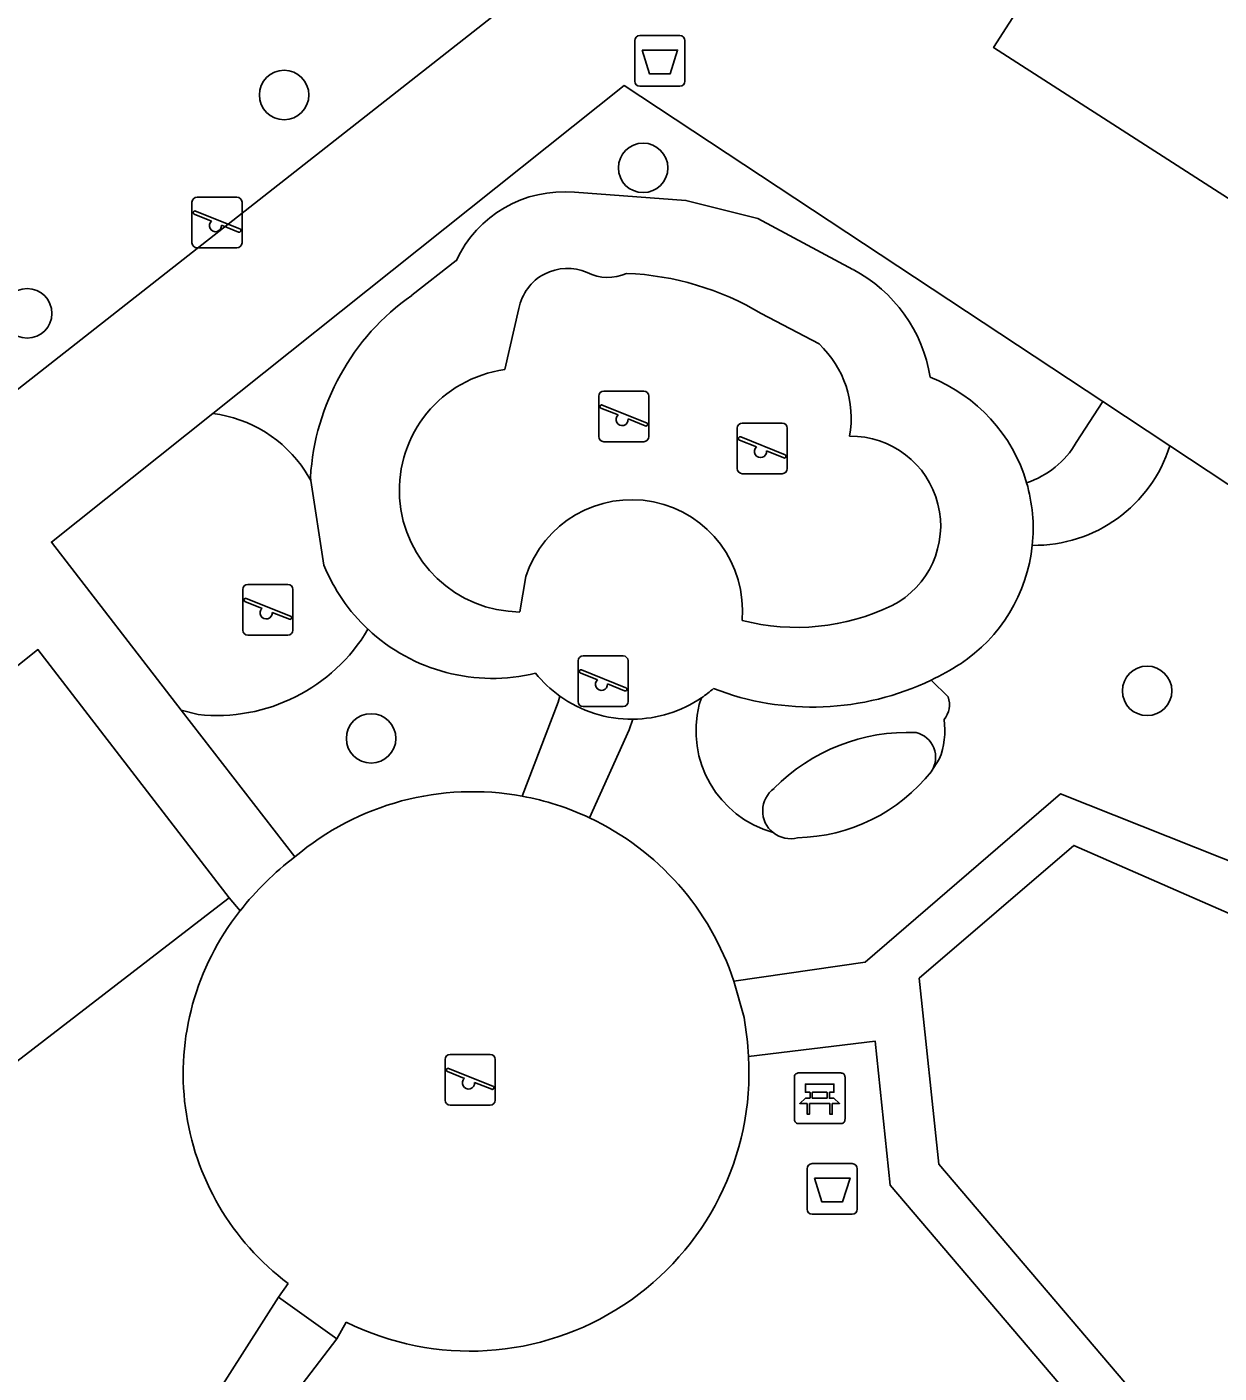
# Model space of a CAD drawing. Extents: x 159888 to 160761, y 384031 to 384750.
# Drawn here: x 160296.22 to 160319.78, y 384148.81 to 384175.41 of the extents above; entities that cross this region are included whole.
import ezdxf

# ---------------------------------------------------------------- set-up
doc = ezdxf.new("R2010")
doc.units = 0
for name, color, linetype in [('IMGEO_Afvalbak', 7, 'Continuous'), ('IMGEO_Bank', 7, 'Continuous'), ('IMGEO_Boom', 7, 'Continuous'), ('IMGEO_Groenvoorziening', 7, 'Continuous'), ('IMGEO_Pand', 7, 'Continuous'), ('IMGEO_Speelvoorziening', 7, 'Continuous'), ('IMGEO_Terreindeel_zand', 7, 'Continuous'), ('IMGEO_Voetpad_gesloten', 7, 'Continuous'), ('IMGEO_Voetpad_op_trap', 7, 'Continuous'), ('IMGEO_Voetpad_open', 7, 'Continuous')]:
    doc.layers.add(name, color=color, linetype=linetype)

msp = doc.modelspace()

# ---------------------------------------------------------------- linework, layer by layer
at = {"layer": 'IMGEO_Afvalbak'}
for p, q in [((160308.233, 384174.338), (160308.233, 384175.138)), ((160308.233, 384175.138), (160308.233, 384174.338)), ((160308.333, 384175.238), (160309.123, 384175.238)), ((160309.123, 384175.238), (160308.333, 384175.238)), ((160309.223, 384175.138), (160309.223, 384174.338)), ((160309.223, 384174.338), (160309.223, 384175.138)), ((160309.123, 384174.238), (160308.333, 384174.238)), ((160308.333, 384174.238), (160309.123, 384174.238)), ((160311.74, 384152.944), (160312.53, 384152.944)), ((160312.53, 384152.944), (160311.74, 384152.944)), ((160311.64, 384152.044), (160311.64, 384152.844)), ((160311.64, 384152.844), (160311.64, 384152.044)), ((160312.63, 384152.844), (160312.63, 384152.044)), ((160312.63, 384152.044), (160312.63, 384152.844)), ((160312.53, 384151.944), (160311.74, 384151.944)), ((160311.74, 384151.944), (160312.53, 384151.944))]:
    msp.add_line(p, q, dxfattribs=at)
for points in [[(160308.376, 384174.952), (160309.08, 384174.952), (160308.931, 384174.482), (160308.525, 384174.482), (160308.376, 384174.952)], [(160311.783, 384152.658), (160312.487, 384152.658), (160312.338, 384152.188), (160311.932, 384152.188), (160311.783, 384152.658)]]:
    msp.add_lwpolyline(points, dxfattribs=at)
for centre, start, end in [((160308.333, 384175.138), 90, 180), ((160308.333, 384175.138), 90, 180), ((160309.123, 384175.138), 0, 90), ((160309.123, 384175.138), 360, 90), ((160308.333, 384174.338), 180, 270), ((160308.333, 384174.338), 180, 270), ((160309.123, 384174.338), 270, 0), ((160309.123, 384174.338), 270, 0), ((160311.74, 384152.844), 90, 180), ((160311.74, 384152.844), 90, 180), ((160312.53, 384152.844), 0, 90), ((160312.53, 384152.844), 360, 90), ((160311.74, 384152.044), 180, 270), ((160311.74, 384152.044), 180, 270), ((160312.53, 384152.044), 270, 0), ((160312.53, 384152.044), 270, 0)]:
    msp.add_arc(centre, 0.1, start, end, dxfattribs=at)
at = {"layer": 'IMGEO_Bank'}
for p, q in [((160311.388, 384153.811), (160311.388, 384154.652)), ((160311.388, 384154.652), (160311.388, 384153.811)), ((160311.463, 384154.736), (160312.304, 384154.736)), ((160312.304, 384154.736), (160311.463, 384154.736)), ((160312.388, 384154.661), (160312.388, 384153.82)), ((160312.388, 384153.82), (160312.388, 384154.661)), ((160311.697, 384154.242), (160311.697, 384154.348)), ((160311.741, 384154.348), (160311.741, 384154.242)), ((160312.029, 384154.354), (160311.747, 384154.354)), ((160312.035, 384154.242), (160312.035, 384154.348)), ((160312.079, 384154.348), (160312.079, 384154.242)), ((160312.085, 384154.134), (160311.692, 384154.134)), ((160311.747, 384154.236), (160312.029, 384154.236)), ((160312.313, 384153.736), (160311.472, 384153.736)), ((160311.472, 384153.736), (160312.313, 384153.736))]:
    msp.add_line(p, q, dxfattribs=at)
for points in [[(160311.691, 384154.354), (160311.605, 384154.354), (160311.605, 384154.515), (160312.168, 384154.515), (160312.168, 384154.354), (160312.085, 384154.354)], [(160311.635, 384154.134), (160311.493, 384154.134), (160311.605, 384154.236), (160311.691, 384154.236)], [(160311.685, 384154.127), (160311.685, 384153.92), (160311.642, 384153.92), (160311.642, 384154.127)], [(160312.085, 384154.236), (160312.168, 384154.236), (160312.28, 384154.134), (160312.141, 384154.134)], [(160312.135, 384154.127), (160312.135, 384153.92), (160312.091, 384153.92), (160312.091, 384154.127)]]:
    msp.add_lwpolyline(points, dxfattribs=at)
for centre, radius, start, end in [((160311.466, 384154.658), 0.0779, 92.4484, 184.2845), ((160311.466, 384154.658), 0.0779, 92.4484, 184.2845), ((160312.31, 384154.658), 0.0779, 2.4484, 94.2845), ((160312.31, 384154.658), 0.0779, 2.4484, 94.2845), ((160311.69, 384154.347), 0.00671, 2.8957, 87.1043), ((160311.747, 384154.347), 0.00671, 92.8957, 177.1043), ((160312.029, 384154.347), 0.00671, 2.8957, 87.1043), ((160312.086, 384154.347), 0.00671, 92.8957, 177.1043), ((160311.635, 384154.127), 0.00671, 2.8957, 87.1043), ((160311.692, 384154.127), 0.00671, 92.8957, 177.1043), ((160311.69, 384154.243), 0.00671, 272.8957, 357.1043), ((160311.747, 384154.243), 0.00671, 182.8957, 267.1043), ((160312.029, 384154.243), 0.00671, 272.8957, 357.1043), ((160312.086, 384154.243), 0.00671, 182.8957, 267.1043), ((160312.084, 384154.127), 0.00671, 2.8957, 87.1043), ((160312.141, 384154.127), 0.00671, 92.8957, 177.1043), ((160311.466, 384153.814), 0.0779, 182.4484, 274.2845), ((160311.466, 384153.814), 0.0779, 182.4484, 274.2845), ((160312.31, 384153.814), 0.0779, 272.4484, 4.2845), ((160312.31, 384153.814), 0.0779, 272.4484, 4.2845)]:
    msp.add_arc(centre, radius, start, end, dxfattribs=at)
at = {"layer": 'IMGEO_Boom'}
for centre in [(160301.301, 384174.064), (160308.398, 384172.624), (160296.223, 384169.748), (160318.36, 384162.288), (160303.021, 384161.348)]:
    msp.add_circle(centre, 0.489, dxfattribs=at)
at = {"layer": 'IMGEO_Groenvoorziening'}
for points in [[(160290.341, 384179.591), (160295.996, 384172.524), (160295.244, 384171.896), (160293.714, 384170.618), (160295.871, 384168.118), (160307.246, 384177.051), (160301.391, 384182.317), (160300.158, 384183.369), (160299.803, 384183.751)], [(160316.958, 384167.198), (160317.483, 384168.004), (160308.023, 384174.25), (160299.891, 384167.77)], [(160307.042, 384172.144), (160309.244, 384171.982), (160310.662, 384171.623), (160312.546, 384170.614)], [(160303.823, 384170.105), (160304.7, 384170.79)], [(160310.189, 384156.55), (160312.786, 384156.925), (160316.647, 384160.251), (160320.376, 384158.769), (160326.695, 384164.81), (160323.896, 384166.68), (160321.859, 384165.115), (160318.808, 384167.129)], [(160301.72, 384166.63), (160301.831, 384166.448), (160301.822, 384166.506)], [(160314.094, 384162.502), (160314.425, 384162.169)], [(160306.007, 384160.207), (160306.721, 384162.066)], [(160306.721, 384162.066), (160306.749, 384162.186)], [(160309.506, 384162.016), (160309.552, 384162.152)], [(160299.602, 384161.819), (160299.269, 384161.908), (160301.513, 384159.006)], [(160308.196, 384161.728), (160308.119, 384161.517), (160307.335, 384159.781)], [(160314.251, 384160.935), (160314.098, 384160.702), (160314.095, 384160.697)], [(160300.42, 384157.927), (160300.432, 384157.941), (160300.213, 384158.196), (160300.017, 384158.045), (160295.146, 384154.295), (160291.475, 384159.134), (160284.58, 384153.615), (160286.304, 384151.528), (160285.841, 384151.184), (160284.4, 384150.002), (160277.589, 384144.414), (160324.007, 384087.931)], [(160330.069, 384138.768), (160330.595, 384139.14), (160332.565, 384143.86), (160317.827, 384147.185), (160313.282, 384152.519), (160312.981, 384155.366), (160310.481, 384155.063)], [(160302.529, 384149.812), (160302.344, 384149.48), (160298.682, 384144.692), (160298.42, 384142.539), (160298.598, 384142.512), (160299.535, 384139.968), (160300.192, 384136.814), (160298.433, 384134.61), (160296.471, 384134.62), (160293.519, 384135.338), (160291.78, 384137.481), (160291.669, 384140.453), (160294.674, 384143.104), (160295.019, 384145.507), (160297.921, 384145.183), (160301.189, 384150.304), (160301.379, 384150.576)]]:
    msp.add_lwpolyline(points, dxfattribs=at)
for centre, radius, start, end in [((160306.839, 384169.793), 2.359, 85.0554, 155.0123), ((160311.187, 384168.031), 2.919, 8.9463, 62.2461), ((160306.566, 384166.224), 4.752, 125.2525, 176.6004), ((160312.899, 384165.497), 3.209, 16.355, 68.5962), ((160299.567, 384165.213), 2.577, 33.3496, 82.7806), ((160315.43, 384168.075), 1.762, 288.1116, 330.1289), ((160316.125, 384167.977), 2.814, 269.2808, 342.4499), ((160312.899, 384165.5), 3.209, 303.3117, 353.9952), ((160299.964, 384165.283), 3.483, 264.0361, 329.2986), ((160305.42, 384166.132), 3.599, 226.8718, 283.7006), ((160311.586, 384167.668), 5.743, 295.8919, 302.3716), ((160308.127, 384164.128), 2.381, 218.8244, 234.6396), ((160308.179, 384164.162), 2.434, 270.3981, 304.3292), ((160311.538, 384161.503), 2.096, 165.8299, 254.2144), ((160314.005, 384162.013), 0.448, 319.541, 20.4138), ((160312.84, 384161.505), 1.522, 338.0198, 8.2143), ((160311.376, 384162.854), 3.471, 271.2263, 321.5741), ((160305.027, 384154.865), 5.431, 79.6064, 130.3184), ((160305.025, 384154.864), 5.432, 18.0765, 64.833), ((160311.311, 384159.916), 0.55, 231.4436, 284.6593), ((160304.484, 384154.719), 5.177, 141.7123, 233.1532), ((160304.977, 384154.752), 5.513, 243.6435, 3.233)]:
    msp.add_arc(centre, radius, start, end, dxfattribs=at)
at = {"layer": 'IMGEO_Pand'}
msp.add_lwpolyline([(160319.628, 384184.619), (160315.276, 384181.172), (160317.492, 384178.374), (160315.326, 384175.002), (160323.045, 384170.045), (160323.686, 384170.553), (160324.301, 384169.777), (160328.653, 384173.223)], close=True, dxfattribs=at)
at = {"layer": 'IMGEO_Speelvoorziening'}
for p, q in [((160299.48, 384171.144), (160299.48, 384171.944)), ((160299.48, 384171.944), (160299.48, 384171.144)), ((160299.58, 384172.044), (160300.37, 384172.044)), ((160300.37, 384172.044), (160299.58, 384172.044)), ((160300.47, 384171.944), (160300.47, 384171.144)), ((160300.47, 384171.144), (160300.47, 384171.944)), ((160299.863, 384171.572), (160299.524, 384171.709)), ((160299.549, 384171.769), (160300.425, 384171.416)), ((160300.401, 384171.356), (160300.061, 384171.493)), ((160300.37, 384171.044), (160299.58, 384171.044)), ((160299.58, 384171.044), (160300.37, 384171.044)), ((160307.52, 384167.312), (160307.52, 384168.112)), ((160307.52, 384168.112), (160307.52, 384167.312)), ((160307.62, 384168.212), (160308.41, 384168.212)), ((160308.41, 384168.212), (160307.62, 384168.212)), ((160308.51, 384168.112), (160308.51, 384167.312)), ((160308.51, 384167.312), (160308.51, 384168.112)), ((160307.903, 384167.74), (160307.564, 384167.877)), ((160307.589, 384167.937), (160308.465, 384167.584)), ((160308.441, 384167.524), (160308.101, 384167.661)), ((160310.358, 384167.58), (160311.148, 384167.58)), ((160311.148, 384167.58), (160310.358, 384167.58)), ((160310.258, 384166.68), (160310.258, 384167.48)), ((160310.258, 384167.48), (160310.258, 384166.68)), ((160310.327, 384167.305), (160311.203, 384166.952)), ((160311.248, 384167.48), (160311.248, 384166.68)), ((160311.248, 384166.68), (160311.248, 384167.48)), ((160308.41, 384167.212), (160307.62, 384167.212)), ((160307.62, 384167.212), (160308.41, 384167.212)), ((160310.641, 384167.108), (160310.302, 384167.245)), ((160311.179, 384166.892), (160310.839, 384167.029)), ((160311.148, 384166.58), (160310.358, 384166.58)), ((160310.358, 384166.58), (160311.148, 384166.58)), ((160300.584, 384164.39), (160301.374, 384164.39)), ((160301.374, 384164.39), (160300.584, 384164.39)), ((160300.484, 384163.49), (160300.484, 384164.29)), ((160300.484, 384164.29), (160300.484, 384163.49)), ((160300.553, 384164.115), (160301.429, 384163.762)), ((160301.474, 384164.29), (160301.474, 384163.49)), ((160301.474, 384163.49), (160301.474, 384164.29)), ((160300.867, 384163.918), (160300.528, 384164.055)), ((160301.405, 384163.702), (160301.065, 384163.839)), ((160301.374, 384163.39), (160300.584, 384163.39)), ((160300.584, 384163.39), (160301.374, 384163.39)), ((160307.111, 384162.079), (160307.111, 384162.879)), ((160307.111, 384162.879), (160307.111, 384162.079)), ((160307.211, 384162.979), (160308.001, 384162.979)), ((160308.001, 384162.979), (160307.211, 384162.979)), ((160308.101, 384162.879), (160308.101, 384162.079)), ((160308.101, 384162.079), (160308.101, 384162.879)), ((160307.494, 384162.507), (160307.155, 384162.644)), ((160307.18, 384162.704), (160308.056, 384162.351)), ((160308.032, 384162.291), (160307.692, 384162.428)), ((160308.001, 384161.979), (160307.211, 384161.979)), ((160307.211, 384161.979), (160308.001, 384161.979)), ((160304.584, 384155.101), (160305.374, 384155.101)), ((160305.374, 384155.101), (160304.584, 384155.101)), ((160304.484, 384154.201), (160304.484, 384155.001)), ((160304.484, 384155.001), (160304.484, 384154.201)), ((160304.553, 384154.826), (160305.429, 384154.473)), ((160305.474, 384155.001), (160305.474, 384154.201)), ((160305.474, 384154.201), (160305.474, 384155.001)), ((160304.867, 384154.629), (160304.528, 384154.766)), ((160305.405, 384154.413), (160305.065, 384154.55)), ((160305.374, 384154.101), (160304.584, 384154.101)), ((160304.584, 384154.101), (160305.374, 384154.101))]:
    msp.add_line(p, q, dxfattribs=at)
for centre, radius, start, end in [((160299.58, 384171.944), 0.1, 90, 180), ((160299.58, 384171.944), 0.1, 90, 180), ((160300.37, 384171.944), 0.1, 0, 90), ((160300.37, 384171.944), 0.1, 360, 90), ((160299.537, 384171.739), 0.0327, 68.078, 248.078), ((160299.942, 384171.482), 0.12, 130.9928, 5.1632), ((160300.413, 384171.386), 0.0327, 248.078, 68.078), ((160299.58, 384171.144), 0.1, 180, 270), ((160299.58, 384171.144), 0.1, 180, 270), ((160300.37, 384171.144), 0.1, 270, 0), ((160300.37, 384171.144), 0.1, 270, 0), ((160307.62, 384168.112), 0.1, 90, 180), ((160307.62, 384168.112), 0.1, 90, 180), ((160308.41, 384168.112), 0.1, 0, 90), ((160308.41, 384168.112), 0.1, 360, 90), ((160307.577, 384167.907), 0.0327, 68.078, 248.078), ((160307.982, 384167.65), 0.12, 130.9928, 5.1632), ((160308.453, 384167.554), 0.0327, 248.078, 68.078), ((160310.358, 384167.48), 0.1, 90, 180), ((160310.358, 384167.48), 0.1, 90, 180), ((160311.148, 384167.48), 0.1, 0, 90), ((160311.148, 384167.48), 0.1, 360, 90), ((160307.62, 384167.312), 0.1, 180, 270), ((160307.62, 384167.312), 0.1, 180, 270), ((160308.41, 384167.312), 0.1, 270, 0), ((160308.41, 384167.312), 0.1, 270, 0), ((160310.315, 384167.275), 0.0327, 68.078, 248.078), ((160310.72, 384167.018), 0.12, 130.9928, 5.1632), ((160311.191, 384166.922), 0.0327, 248.078, 68.078), ((160310.358, 384166.68), 0.1, 180, 270), ((160310.358, 384166.68), 0.1, 180, 270), ((160311.148, 384166.68), 0.1, 270, 0), ((160311.148, 384166.68), 0.1, 270, 0), ((160300.584, 384164.29), 0.1, 90, 180), ((160300.584, 384164.29), 0.1, 90, 180), ((160301.374, 384164.29), 0.1, 0, 90), ((160301.374, 384164.29), 0.1, 360, 90), ((160300.541, 384164.085), 0.0327, 68.078, 248.078), ((160300.946, 384163.828), 0.12, 130.9928, 5.1632), ((160301.417, 384163.732), 0.0327, 248.078, 68.078), ((160300.584, 384163.49), 0.1, 180, 270), ((160300.584, 384163.49), 0.1, 180, 270), ((160301.374, 384163.49), 0.1, 270, 0), ((160301.374, 384163.49), 0.1, 270, 0), ((160307.211, 384162.879), 0.1, 90, 180), ((160307.211, 384162.879), 0.1, 90, 180), ((160308.001, 384162.879), 0.1, 0, 90), ((160308.001, 384162.879), 0.1, 360, 90), ((160307.168, 384162.674), 0.0327, 68.078, 248.078), ((160307.573, 384162.417), 0.12, 130.9928, 5.1632), ((160308.044, 384162.321), 0.0327, 248.078, 68.078), ((160307.211, 384162.079), 0.1, 180, 270), ((160307.211, 384162.079), 0.1, 180, 270), ((160308.001, 384162.079), 0.1, 270, 0), ((160308.001, 384162.079), 0.1, 270, 0), ((160304.584, 384155.001), 0.1, 90, 180), ((160304.584, 384155.001), 0.1, 90, 180), ((160305.374, 384155.001), 0.1, 0, 90), ((160305.374, 384155.001), 0.1, 360, 90), ((160304.541, 384154.796), 0.0327, 68.078, 248.078), ((160304.946, 384154.539), 0.12, 130.9928, 5.1632), ((160305.417, 384154.443), 0.0327, 248.078, 68.078), ((160304.584, 384154.201), 0.1, 180, 270), ((160304.584, 384154.201), 0.1, 180, 270), ((160305.374, 384154.201), 0.1, 270, 0), ((160305.374, 384154.201), 0.1, 270, 0)]:
    msp.add_arc(centre, radius, start, end, dxfattribs=at)
at = {"layer": 'IMGEO_Terreindeel_zand'}
for points in [[(160338.374, 384158.332), (160328.952, 384165.541), (160320.571, 384157.631), (160316.91, 384159.232), (160313.855, 384156.609), (160314.244, 384152.932), (160318.372, 384148.088), (160332.87, 384144.816)], [(160296.435, 384163.104), (160291.475, 384159.134), (160295.146, 384154.295), (160300.017, 384158.045), (160300.213, 384158.196)]]:
    msp.add_lwpolyline(points, close=True, dxfattribs=at)
at = {"layer": 'IMGEO_Voetpad_gesloten'}
for points in [[(160312.546, 384170.614), (160310.662, 384171.623), (160309.244, 384171.982), (160307.042, 384172.144)], [(160304.7, 384170.79), (160303.823, 384170.105)], [(160305.661, 384168.636), (160305.943, 384169.845)], [(160305.943, 384169.845), (160305.661, 384168.636)], [(160310.733, 384169.743), (160311.876, 384169.143)], [(160311.876, 384169.143), (160310.733, 384169.743)], [(160318.808, 384167.129), (160317.483, 384168.004), (160316.958, 384167.198)], [(160299.891, 384167.77), (160296.701, 384165.228), (160299.269, 384161.908), (160299.602, 384161.819)], [(160301.831, 384166.448), (160301.72, 384166.63)], [(160301.822, 384166.506), (160301.831, 384166.448), (160302.088, 384164.77)], [(160302.088, 384164.77), (160301.831, 384166.448)], [(160306.081, 384164.549), (160305.961, 384163.847)], [(160305.961, 384163.847), (160306.081, 384164.549)], [(160314.425, 384162.169), (160314.094, 384162.502)], [(160309.552, 384162.152), (160309.506, 384162.016)], [(160314.098, 384160.702), (160314.251, 384160.935)], [(160300.432, 384157.941), (160300.42, 384157.927)], [(160310.395, 384155.831), (160310.189, 384156.55)], [(160301.379, 384150.576), (160301.189, 384150.304), (160302.344, 384149.48), (160302.529, 384149.812)]]:
    msp.add_lwpolyline(points, dxfattribs=at)
for centre, radius, start, end in [((160306.839, 384169.793), 2.359, 85.0554, 155.0123), ((160306.897, 384169.667), 0.97, 66.1344, 169.4212), ((160306.897, 384169.667), 0.97, 66.1344, 169.4212), ((160307.696, 384171.366), 0.908, 243.3935, 294.4087), ((160307.696, 384171.366), 0.908, 243.3935, 294.4087), ((160307.84, 384164.918), 5.626, 59.0556, 87.6487), ((160307.84, 384164.918), 5.626, 59.0556, 87.6487), ((160311.187, 384168.031), 2.919, 8.9463, 62.2461), ((160306.566, 384166.224), 4.752, 125.2525, 176.6004), ((160310.494, 384167.675), 2.016, 349.8946, 46.7298), ((160310.494, 384167.675), 2.016, 349.8946, 46.7298), ((160305.986, 384166.252), 2.406, 97.7646, 269.4044), ((160305.986, 384166.252), 2.406, 97.7646, 269.4044), ((160312.899, 384165.497), 3.209, 16.355, 68.5962), ((160299.567, 384165.213), 2.577, 33.3496, 82.7806), ((160312.506, 384165.548), 1.773, 297.2683, 90.8605), ((160312.506, 384165.548), 1.773, 297.2683, 90.8605), ((160315.43, 384168.075), 1.762, 288.1116, 330.1289), ((160316.125, 384167.977), 2.814, 269.2808, 342.4499), ((160312.881, 384165.497), 3.226, 354.0735, 16.2736), ((160312.881, 384165.497), 3.226, 354.0735, 16.2736), ((160308.168, 384163.872), 2.194, 354.949, 162.0291), ((160308.168, 384163.872), 2.194, 354.949, 162.0291), ((160312.899, 384165.5), 3.209, 303.3117, 353.9952), ((160305.403, 384166.12), 3.579, 202.1587, 226.939), ((160305.403, 384166.12), 3.579, 202.1587, 226.939), ((160311.433, 384167.898), 4.355, 255.639, 295.6483), ((160311.433, 384167.898), 4.355, 255.639, 295.6483), ((160299.964, 384165.283), 3.483, 264.0361, 329.2986), ((160305.42, 384166.132), 3.599, 226.8718, 283.7006), ((160311.586, 384167.668), 5.743, 295.8919, 302.3716), ((160308.127, 384164.128), 2.381, 218.8244, 234.6396), ((160311.748, 384167.389), 5.421, 248.7999, 295.6421), ((160311.748, 384167.389), 5.421, 248.7999, 295.6421), ((160308.188, 384164.155), 2.424, 304.2586, 311.3231), ((160308.188, 384164.155), 2.424, 304.2586, 311.3231), ((160308.171, 384164.165), 2.437, 234.2952, 270.5779), ((160308.179, 384164.162), 2.434, 270.3981, 304.3292), ((160311.538, 384161.503), 2.096, 165.8299, 254.2144), ((160314.005, 384162.013), 0.448, 319.541, 20.4138), ((160312.84, 384161.505), 1.522, 338.0198, 8.2143), ((160313.625, 384157.761), 3.705, 87.343, 135.4566), ((160313.677, 384160.975), 0.502, 327.0547, 76.1577), ((160305.027, 384154.865), 5.431, 79.6064, 130.3184), ((160305.024, 384154.858), 5.438, 64.8477, 79.5816), ((160311.312, 384159.916), 0.551, 126.4236, 231.3477), ((160305.025, 384154.864), 5.432, 18.0765, 64.833), ((160305.048, 384154.337), 5.856, 127.1286, 142.0171), ((160304.484, 384154.719), 5.177, 141.7123, 233.1532), ((160303.06, 384154.621), 7.434, 3.4098, 9.3688), ((160304.977, 384154.752), 5.513, 243.6435, 3.233)]:
    msp.add_arc(centre, radius, start, end, dxfattribs=at)
at = {"layer": 'IMGEO_Voetpad_op_trap'}
msp.add_lwpolyline([(160302.344, 384149.48), (160301.189, 384150.304), (160297.921, 384145.183), (160298.731, 384145.093), (160298.682, 384144.692)], close=True, dxfattribs=at)
at = {"layer": 'IMGEO_Voetpad_open'}
for points in [[(160339.995, 384130.787), (160339.853, 384133.194), (160338.903, 384136.777), (160338.03, 384139.053), (160335.005, 384140.566), (160333.148, 384140.09), (160332.622, 384139.756), (160332.43, 384139.846), (160340.256, 384158.859), (160328.876, 384167.724), (160327.414, 384166.338), (160325.372, 384167.785), (160330.227, 384171.495), (160328.653, 384173.223), (160324.301, 384169.777), (160323.686, 384170.553), (160323.045, 384170.045), (160315.326, 384175.002), (160317.492, 384178.374)], [(160307.246, 384177.051), (160295.871, 384168.118), (160294.769, 384167.279), (160281.092, 384156.411), (160275.363, 384163.244), (160274.194, 384162.272), (160274.72, 384161.627), (160276.603, 384159.351), (160284.4, 384150.002), (160285.841, 384151.184), (160286.304, 384151.528), (160284.58, 384153.615), (160291.475, 384159.134), (160296.435, 384163.104), (160300.213, 384158.196), (160300.432, 384157.941)], [(160301.513, 384159.006), (160299.269, 384161.908), (160296.701, 384165.228), (160299.891, 384167.77), (160308.023, 384174.25)], [(160308.023, 384174.25), (160317.483, 384168.004), (160318.808, 384167.129), (160321.859, 384165.115), (160323.896, 384166.68), (160326.695, 384164.81), (160320.376, 384158.769), (160316.647, 384160.251), (160312.786, 384156.925), (160310.189, 384156.55), (160310.395, 384155.831)], [(160306.749, 384162.186), (160306.721, 384162.066), (160306.007, 384160.207)], [(160308.119, 384161.517), (160308.196, 384161.728)], [(160307.335, 384159.781), (160308.119, 384161.517)], [(160314.095, 384160.697), (160314.098, 384160.702)], [(160310.481, 384155.063), (160312.981, 384155.366), (160313.282, 384152.519), (160317.827, 384147.185), (160332.565, 384143.86), (160330.595, 384139.14), (160330.069, 384138.768), (160329.03, 384134.817), (160322.641, 384130.814)]]:
    msp.add_lwpolyline(points, dxfattribs=at)
msp.add_lwpolyline([(160313.855, 384156.609), (160316.91, 384159.232), (160320.571, 384157.631), (160328.952, 384165.541), (160338.374, 384158.332), (160332.87, 384144.816), (160318.372, 384148.088), (160314.244, 384152.932)], close=True, dxfattribs=at)
for centre, radius, start, end in [((160308.171, 384164.165), 2.437, 234.2952, 270.5779), ((160313.625, 384157.761), 3.705, 87.343, 135.4566), ((160313.677, 384160.975), 0.502, 327.0547, 76.1577), ((160311.376, 384162.854), 3.471, 271.2263, 321.5741), ((160305.024, 384154.858), 5.438, 64.8477, 79.5816), ((160311.312, 384159.916), 0.551, 126.4236, 231.3477), ((160311.311, 384159.916), 0.55, 231.4436, 284.6593), ((160305.048, 384154.337), 5.856, 127.1286, 142.0171), ((160303.06, 384154.621), 7.434, 3.4098, 9.3688)]:
    msp.add_arc(centre, radius, start, end, dxfattribs=at)

doc.saveas('drawing.dxf')
